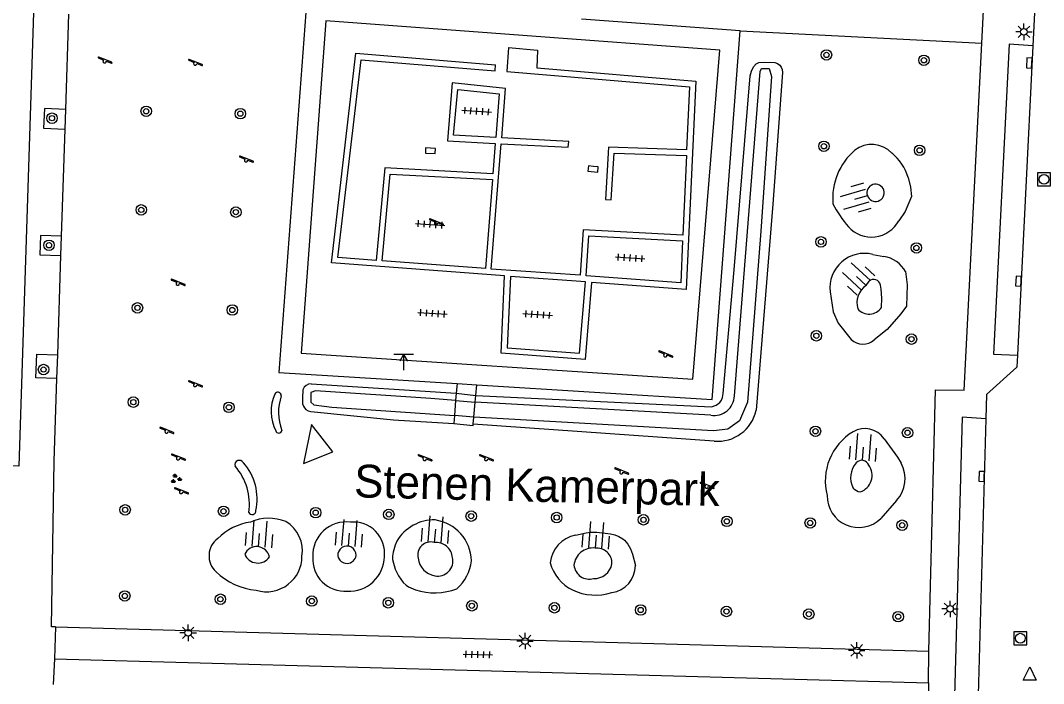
# Model space of a CAD drawing. Extents: x 132998 to 136004, y 396998 to 398512.
# Drawn here: x 133081.2 to 133159.2, y 397934.1 to 397984.6 of the extents above; entities that cross this region are included whole.
import ezdxf

# ---------------------------------------------------------------- set-up
doc = ezdxf.new("R2010")
doc.units = 0
for name, color, linetype in [('gg-afsc-muur', 7, 'Continuous'), ('gg-anno-openbare ruimte label', 7, 'Continuous'), ('gg-knt-BGT kruinlijn', 7, 'Continuous'), ('gg-knt-bovenkant onderkant talud', 7, 'Continuous'), ('gg-knt-verharding', 7, 'Continuous'), ('gg-knt-verharding nz', 7, 'Continuous'), ('gg-kntw-bovenkant insteek waterloop', 7, 'Continuous'), ('gg-kntw-waterlijn', 7, 'Continuous'), ('gg-kwrk-kunstwerk niveau 01', 7, 'Continuous'), ('gt-grn-groengrens', 7, 'Continuous'), ('gt-grn-weggrens', 7, 'Continuous'), ('gt-symb-boom', 7, 'Continuous'), ('gt-symb-groenvak', 7, 'Continuous'), ('gt-symb-kolk', 7, 'Continuous'), ('gt-symb-lichtmast', 7, 'Continuous'), ('gt-symb-markant object', 7, 'Continuous'), ('gt-symb-rioolschacht', 7, 'Continuous'), ('gt-symb-speelvoorziening', 7, 'Continuous'), ('gt-symb-talud symbool', 7, 'Continuous'), ('gt-symb-tegel verharding', 7, 'Continuous'), ('gt-symb-waterafsluiter', 7, 'Continuous')]:
    doc.layers.add(name, color=color, linetype=linetype)

# ---------------------------------------------------------------- blocks, each defined once
blk = doc.blocks.new('gt0-BOOM')
at = {"layer": 'gt-symb-boom'}
for radius in [0.4, 0.2]:
    blk.add_circle((0, 0), radius, dxfattribs=at)
blk = doc.blocks.new('gt0-SV')
at = {"layer": 'gt-symb-speelvoorziening'}
for p, q in [((-0.477, 0.255), (-0.08, 0.096)), ((0.542, -0.076), (-0.449, 0.324)), ((0.125, 0.014), (0.515, -0.143))]:
    blk.add_line(p, q, dxfattribs=at)
for centre, radius, start, end in [((-0.466, 0.291), 0.0369, 63.6251, 252.66016), ((-0.002, -0.005), 0.128, 127.68665, 8.59861), ((0.531, -0.111), 0.0363, 243.50852, 72.54358)]:
    blk.add_arc(centre, radius, start, end, dxfattribs=at)
blk = doc.blocks.new('gt0-TALUD_1')
at = {"layer": 'gt-symb-talud symbool'}
for p, q in [((-1, -1), (-1, 0)), ((-0.5, -2), (-0.5, 0)), ((0, -1), (0, 0)), ((0.5, -2), (0.5, 0)), ((1, -1), (1, 0))]:
    blk.add_line(p, q, dxfattribs=at)
blk = doc.blocks.new('gt0-MARKOB')
at = {"layer": 'gt-symb-markant object'}
for p, q in [((0, 0), (0, 1.2)), ((-0.75, 0), (0.75, 0)), ((0, 0), (-0.3, 0.52)), ((0, 0), (0.3, 0.52))]:
    blk.add_line(p, q, dxfattribs=at)
blk = doc.blocks.new('gt0-TEG1')
at = {"layer": 'gt-symb-tegel verharding'}
for p, q in [((-1.125, 0), (1.125, 0)), ((-0.9, -0.25), (-0.9, 0.25)), ((-0.45, -0.25), (-0.45, 0.25)), ((0, -0.25), (0, 0.25)), ((0.45, -0.25), (0.45, 0.25)), ((0.9, -0.25), (0.9, 0.25))]:
    blk.add_line(p, q, dxfattribs=at)
blk = doc.blocks.new('gt0-KOLK')
at = {"layer": 'gt-symb-kolk'}
blk.add_lwpolyline([(0, 0), (0.375, 0), (0.375, 0.4), (-0.375, 0.4), (-0.375, 0), (0, 0)], dxfattribs=at)
blk = doc.blocks.new('gt0-GRVAK')
at = {"layer": 'gt-symb-groenvak'}
for p, q in [((-0.11, 0.189), (-0.228, 0.24)), ((-0.182, 0.153), (0.088, 0.153)), ((-0.091, 0.211), (-0.156, 0.322)), ((-0.047, 0.214), (-0.047, 0.393)), ((-0.004, 0.211), (0.061, 0.322)), ((0.015, 0.189), (0.133, 0.24)), ((0.262, -0.052), (0.197, 0.059)), ((0.305, -0.049), (0.305, 0.13)), ((0.349, -0.052), (0.414, 0.059)), ((-0.245, -0.228), (-0.363, -0.177)), ((-0.318, -0.264), (-0.047, -0.264)), ((-0.226, -0.206), (-0.291, -0.095)), ((-0.183, -0.203), (-0.183, -0.024)), ((-0.139, -0.206), (-0.074, -0.095)), ((-0.12, -0.228), (-0.002, -0.177)), ((0.243, -0.074), (0.125, -0.023)), ((0.17, -0.11), (0.441, -0.11)), ((0.368, -0.074), (0.486, -0.023))]:
    blk.add_line(p, q, dxfattribs=at)
blk = doc.blocks.new('gt0-LMAST')
at = {"layer": 'gt-symb-lichtmast'}
for p, q in [((-0.182, 0.173), (-0.447, 0.438)), ((-0.005, 0.246), (-0.005, 0.621)), ((0.172, 0.173), (0.437, 0.438)), ((-0.255, -0.004), (-0.63, -0.004)), ((-0.182, -0.181), (-0.447, -0.446)), ((-0.005, -0.254), (-0.005, -0.629)), ((0.437, -0.446), (0.172, -0.181)), ((0.245, -0.004), (0.62, -0.004))]:
    blk.add_line(p, q, dxfattribs=at)
blk.add_circle((-0.005, -0.004), 0.25, dxfattribs=at)
blk = doc.blocks.new('gt0-RS')
at = {"layer": 'gt-symb-rioolschacht'}
blk.add_lwpolyline([(-0.5, -0.5), (0.5, -0.5), (0.5, 0.5), (-0.5, 0.5)], close=True, dxfattribs=at)
blk.add_circle((0, 0), 0.375, dxfattribs=at)
blk = doc.blocks.new('gt0-WAFSL')
at = {"layer": 'gt-symb-waterafsluiter'}
for p, q in [((-0.5, -0.333), (0, 0.667)), ((0, 0.667), (0.5, -0.333)), ((0.5, -0.333), (-0.5, -0.333))]:
    blk.add_line(p, q, dxfattribs=at)

msp = doc.modelspace()

# ---------------------------------------------------------------- linework, layer by layer
at = {"layer": 'gg-afsc-muur'}
for points in [[(133118.386, 397982.578), (133120.607, 397982.393), (133120.543, 397981.043), (133132.665, 397980.023), (133131.948, 397964.15), (133124.723, 397964.675), (133124.233, 397958.808), (133117.832, 397959.287), (133118.091, 397965.18), (133104.905, 397966.183), (133106.746, 397982.142), (133117.413, 397981.273)], [(133118.386, 397982.578), (133118.279, 397980.745), (133132.18, 397979.592), (133131.97, 397974.794), (133126.009, 397974.979), (133125.784, 397970.993), (133126.229, 397970.97), (133126.439, 397974.53), (133131.951, 397974.361), (133131.686, 397968.291), (133124.093, 397968.68), (133123.86, 397965.22), (133117.084, 397965.696), (133117.845, 397975.249), (133122.94, 397974.986), (133122.986, 397975.417), (133117.883, 397975.703), (133118.161, 397979.457), (133114.093, 397979.89), (133113.743, 397975.477), (133117.388, 397975.27), (133117.201, 397972.956), (133108.967, 397973.416), (133108.312, 397966.36), (133105.387, 397966.581), (133107.158, 397981.643), (133117.368, 397980.815), (133117.413, 397981.273)], [(133117.429, 397975.736), (133114.21, 397975.908), (133114.535, 397979.373), (133117.681, 397979.046), (133117.429, 397975.736)], [(133108.764, 397966.326), (133109.384, 397972.942), (133117.165, 397972.514), (133116.637, 397965.73), (133108.764, 397966.326)], [(133124.311, 397965.179), (133124.511, 397968.219), (133131.666, 397967.851), (133131.526, 397964.644), (133124.311, 397965.179)], [(133118.543, 397965.136), (133118.287, 397959.688), (133123.813, 397959.286), (133124.272, 397964.713), (133118.543, 397965.136)]]:
    msp.add_lwpolyline(points, dxfattribs=at)
at = {"layer": 'gg-knt-BGT kruinlijn'}
msp.add_line((133145.653, 397964.446), (133145.879, 397964.779), dxfattribs=at)
msp.add_lwpolyline([(133146.824, 397962.766), (133146.853, 397963.478), (133146.809, 397964.17), (133146.744, 397964.48)], dxfattribs=at)
for centre, radius, start, end in [((133146.374, 397971.508), 0.658, 18.18727, 198.18727), ((133146.374, 397971.508), 0.658, 198.21438, 18.16017), ((133146.229, 397964.391), 0.522, 9.77539, 132.08768), ((133146.549, 397963.118), 1.602, 124.02148, 196.82091), ((133145.878, 397963.397), 1.137, 220.73567, 326.29072), ((133146.121, 397949.805), 1.652, 137.28228, 208.86493), ((133145.328, 397950.569), 0.552, 18.63041, 139.66157), ((133144.804, 397949.961), 1.307, 288.16465, 36.82482), ((133145.297, 397949.523), 0.808, 219.55615, 263.95671), ((133099.194, 397943.545), 1.001, 12.60879, 155.15806), ((133106.079, 397943.886), 0.697, 358.68016, 184.85854), ((133112.478, 397943.896), 1.002, 74.83428, 193.37831), ((133112.854, 397943.588), 1.28, 5.03377, 95.12841), ((133124.817, 397943.003), 1.434, 83.09552, 175.49498), ((133125.124, 397943.276), 1.159, 357.60904, 96.71138), ((133099.282, 397944.365), 1.074, 201.8936, 325.87324), ((133106.076, 397943.974), 0.708, 192.02088, 351.51782), ((133113.047, 397943.849), 1.555, 186.84562, 260.05098), ((133113.008, 397943.445), 1.15, 258.45093, 12.80643), ((133124.559, 397943.239), 1.179, 185.97189, 285.33943), ((133124.905, 397943.506), 1.404, 268.60025, 348.58057)]:
    msp.add_arc(centre, radius, start, end, dxfattribs=at)
at = {"layer": 'gg-knt-bovenkant onderkant talud'}
for p, q in [((133146.158, 397966.818), (133147.01, 397966.656)), ((133147.983, 397948.049), (133146.767, 397946.68)), ((133127.841, 397943.977), (133128.063, 397943.108))]:
    msp.add_line(p, q, dxfattribs=at)
for points in [[(133148.855, 397972.681), (133149.05, 397971.949), (133149.116, 397971.234), (133148.632, 397970.096), (133148.154, 397969.38)], [(133148.664, 397965.5), (133148.791, 397964.485), (133148.733, 397962.859), (133148.3, 397962.282), (133147.25, 397961.098), (133146.279, 397960.304)], [(133142.903, 397963.968), (133143.15, 397962.446), (133143.52, 397961.57), (133144.508, 397960.332)], [(133147.018, 397952.768), (133148.048, 397951.36), (133148.32, 397950.891)], [(133123.502, 397945.41), (133124.324, 397945.598), (133124.656, 397945.643), (133125.122, 397945.651), (133126.174, 397945.527), (133126.495, 397945.446), (133126.802, 397945.323), (133127.098, 397945.144), (133127.243, 397945.03), (133127.488, 397944.74), (133127.687, 397944.372), (133127.841, 397943.977)], [(133109.877, 397944.965), (133109.752, 397944.644), (133109.598, 397944.107), (133109.557, 397943.818), (133109.563, 397943.554), (133109.756, 397942.826), (133110.012, 397942.315), (133110.359, 397941.808), (133110.585, 397941.599), (133110.774, 397941.48), (133111.295, 397941.242)]]:
    msp.add_lwpolyline(points, dxfattribs=at)
for centre, radius, start, end in [((133148.007, 397971.059), 4.903, 130.91535, 184.43591), ((133146.079, 397973.077), 2.119, 43.80113, 127.2519), ((133145.15, 397971.55), 3.874, 16.97681, 50.61598), ((133152.09, 397975.403), 10.138, 207.76837, 219.82079), ((133146.06, 397970.527), 2.387, 222.60479, 331.28253), ((133145.533, 397964.249), 2.644, 76.31801, 186.09122), ((133146.672, 397964.412), 2.27, 28.65572, 81.44398), ((133145.409, 397961.301), 1.323, 227.08577, 311.10266), ((133146.944, 397949.541), 4.401, 121.28233, 194.625), ((133145.553, 397951.773), 1.771, 34.19044, 120.29973), ((133146.151, 397949.707), 2.471, 317.8526, 28.62246), ((133145.089, 397948.401), 2.403, 179.31011, 314.26899), ((133100.122, 397943.327), 3.378, 67.35397, 114.34797), ((133099.271, 397942.219), 4.22, 97.38009, 135.93395), ((133100.123, 397944.231), 2.566, 350.37005, 59.59486), ((133106.019, 397943.877), 2.548, 82.6843, 182.70795), ((133106.572, 397944.041), 2.375, 353.51441, 95.54184), ((133112.718, 397943.262), 3.312, 88.40677, 149.06022), ((133112.337, 397943.372), 3.236, 1.74293, 81.60203), ((133097.186, 397943.838), 1.622, 125.73726, 227.85521), ((133123.942, 397943.066), 2.385, 100.62802, 174.25009), ((133099.999, 397943.786), 2.654, 307.18452, 0.35411), ((133105.926, 397943.593), 2.458, 176.16697, 274.16063), ((133106.24, 397943.831), 2.693, 267.11478, 358.77344), ((133112.144, 397943.89), 3.454, 312.27291, 353.02004), ((133124.761, 397944.194), 3.314, 195.56515, 243.1012), ((133125.986, 397943.088), 2.077, 278.10824, 0.54387), ((133099.639, 397946.245), 5.057, 225.54667, 264.6405), ((133099.937, 397943.806), 2.708, 253.47315, 307.95923), ((133112.748, 397945.883), 4.863, 252.61691, 290.70575), ((133125.038, 397945.034), 4.19, 244.92333, 287.2267)]:
    msp.add_arc(centre, radius, start, end, dxfattribs=at)
at = {"layer": 'gg-knt-verharding'}
for p, q in [((133154.486, 397982.924), (133154.699, 397987.118)), ((133084.643, 397977.872), (133084.879, 397985.123)), ((133136.052, 397983.862), (133123.962, 397984.756)), ((133084.594, 397976.372), (133084.643, 397977.872)), ((133084.328, 397968.198), (133084.594, 397976.372)), ((133084.28, 397966.724), (133084.328, 397968.198)), ((133084.034, 397959.158), (133084.28, 397966.724)), ((133083.975, 397957.363), (133084.034, 397959.158)), ((133100.881, 397957.822), (133114.478, 397956.971)), ((133083.857, 397938.422), (133083.79, 397935.98)), ((133083.857, 397938.422), (133150.44, 397936.56)), ((133083.79, 397935.98), (133083.69, 397934.04)), ((133083.79, 397935.98), (133150.42, 397934.16)), ((133150.42, 397934.16), (133150.41, 397932.13))]:
    msp.add_line(p, q, dxfattribs=at)
for points in [[(133080.596, 397993.217), (133082.43, 397993.131), (133081.073, 397950.665), (133079.25, 397950.741)], [(133156.799, 397986.958), (133158.48, 397985.24), (133158.354, 397982.712)], [(133106.527, 397986.045), (133103.011, 397986.305), (133100.881, 397957.822)], [(133102.598, 397959.279), (133132.445, 397957.304), (133134.497, 397982.38), (133104.461, 397984.616), (133102.598, 397959.279)], [(133115.975, 397956.877), (133133.92, 397955.752), (133136.052, 397983.862)], [(133150.44, 397936.56), (133150.95, 397956.49), (133153.14, 397956.46), (133154.486, 397982.924)], [(133158.354, 397982.712), (133156.559, 397982.83), (133155.37, 397959.216), (133157.185, 397959.125)], [(133084.643, 397977.872), (133083.033, 397977.924), (133082.942, 397976.426), (133084.594, 397976.372)], [(133084.328, 397968.198), (133082.728, 397968.25), (133082.673, 397966.776), (133084.28, 397966.724)], [(133083.975, 397957.363), (133082.365, 397957.415), (133082.432, 397959.21), (133084.034, 397959.158)], [(133157.185, 397959.125), (133157.14, 397958.22), (133154.83, 397956.14), (133154.778, 397954.269)], [(133083.857, 397938.422), (133083.57, 397938.43), (133083.77, 397951.05), (133083.975, 397957.363)], [(133154.778, 397954.269), (133152.97, 397954.4), (133152.308, 397930.372)]]:
    msp.add_lwpolyline(points, dxfattribs=at)
at = {"layer": 'gg-knt-verharding nz'}
for p, q in [((133158.354, 397982.712), (133157.185, 397959.125)), ((133154.778, 397954.269), (133154.116, 397930.303))]:
    msp.add_line(p, q, dxfattribs=at)
at = {"layer": 'gg-kntw-bovenkant insteek waterloop'}
for p, q in [((133103.343, 397956.951), (133114.416, 397956.248)), ((133114.416, 397956.248), (133115.903, 397956.05)), ((133134.061, 397952.585), (133115.713, 397953.87))]:
    msp.add_line(p, q, dxfattribs=at)
for points in [[(133115.903, 397956.05), (133133.866, 397955.193), (133134.213, 397955.326), (133134.497, 397955.519), (133134.633, 397955.711), (133134.715, 397955.916), (133134.765, 397956.205), (133135.595, 397965.638), (133136.811, 397980.422), (133136.925, 397980.779), (133137.077, 397981.103), (133137.286, 397981.35), (133137.468, 397981.432), (133137.942, 397981.474), (133138.695, 397981.437), (133138.904, 397981.363), (133139.07, 397981.246), (133139.183, 397981.084), (133139.259, 397980.917), (133139.286, 397980.68), (133138.539, 397970.65), (133137.263, 397954.945)], [(133102.724, 397956.502), (133102.68, 397955.848), (133102.701, 397955.433), (133102.758, 397955.244), (133102.84, 397955.116), (133102.95, 397954.997), (133103.118, 397954.903), (133103.318, 397954.847), (133109.63, 397954.209), (133114.217, 397953.919)]]:
    msp.add_lwpolyline(points, dxfattribs=at)
for centre, radius, start, end in [((133103.347, 397956.294), 0.657, 90.3788, 161.53272), ((133134.349, 397955.546), 2.975, 264.44316, 348.34019)]:
    msp.add_arc(centre, radius, start, end, dxfattribs=at)
at = {"layer": 'gg-kntw-waterlijn'}
for p, q in [((133114.367, 397955.668), (133115.859, 397955.541)), ((133133.815, 397954.551), (133115.859, 397955.541)), ((133115.761, 397954.421), (133114.269, 397954.53))]:
    msp.add_line(p, q, dxfattribs=at)
for points in [[(133135.61, 397956.035), (133137.575, 397980.758), (133137.671, 397980.996), (133138.266, 397980.976), (133138.453, 397980.383), (133137.633, 397968.594), (133136.606, 397955.544), (133136.011, 397954.13), (133135.114, 397953.487), (133134.01, 397953.372), (133115.761, 397954.421)], [(133114.367, 397955.668), (133112.467, 397955.83), (133103.692, 397956.41), (133103.337, 397956.281), (133103.328, 397955.551), (133103.556, 397955.343), (133104.939, 397955.176), (133114.269, 397954.53)]]:
    msp.add_lwpolyline(points, dxfattribs=at)
msp.add_arc((133134.066, 397956.075), 1.545, 260.65739, 358.50647, dxfattribs=at)
at = {"layer": 'gg-kwrk-kunstwerk niveau 01'}
for p, q in [((133114.478, 397956.971), (133114.416, 397956.248)), ((133114.478, 397956.971), (133115.975, 397956.877)), ((133115.903, 397956.05), (133115.975, 397956.877)), ((133114.416, 397956.248), (133114.367, 397955.668)), ((133115.859, 397955.541), (133115.903, 397956.05)), ((133114.367, 397955.668), (133114.269, 397954.53)), ((133115.761, 397954.421), (133115.859, 397955.541)), ((133114.269, 397954.53), (133114.217, 397953.919)), ((133115.713, 397953.87), (133115.761, 397954.421))]:
    msp.add_line(p, q, dxfattribs=at)
msp.add_lwpolyline([(133114.217, 397953.919), (133115.706, 397953.785), (133115.713, 397953.87)], dxfattribs=at)
at = {"layer": 'gt-grn-groengrens'}
msp.add_line((133136.052, 397983.862), (133154.486, 397982.924), dxfattribs=at)
msp.add_lwpolyline([(133103.388, 397953.846), (133102.76, 397950.869), (133105.016, 397951.769), (133103.388, 397953.846)], dxfattribs=at)
for centre, radius, start, end in [((133103.47, 397954.855), 3.174, 155.73464, 207.72555), ((133100.816, 397956.058), 0.26, 356.40795, 157.20062), ((133104.705, 397954.781), 3.843, 160.84916, 201.22467), ((133100.89, 397953.43), 0.236, 192.74575, 350.22356), ((133097.881, 397950.773), 0.345, 28.34295, 195.50817), ((133094.25, 397947.771), 4.399, 351.73414, 41.40892), ((133095.069, 397948.175), 4.163, 347.62408, 41.55255), ((133098.856, 397947.263), 0.281, 206.09817, 4.13902)]:
    msp.add_arc(centre, radius, start, end, dxfattribs=at)
at = {"layer": 'gt-grn-weggrens'}
msp.add_line((133150.42, 397934.16), (133150.44, 397936.56), dxfattribs=at)

# ---------------------------------------------------------------- block references
at = {"layer": 'gt-symb-boom'}
for p in [(133142.632, 397982.02), (133150.063, 397981.611), (133090.78, 397977.726), (133097.954, 397977.542), (133083.6, 397977.198), (133142.438, 397975.056), (133149.73, 397974.749), (133090.402, 397970.208), (133097.612, 397970.037), (133083.37, 397967.51), (133142.214, 397967.771), (133149.488, 397967.309), (133090.109, 397962.742), (133097.342, 397962.576), (133141.862, 397960.614), (133149.113, 397960.357), (133082.952, 397958.038), (133089.799, 397955.553), (133097.084, 397955.157), (133141.796, 397953.334), (133148.813, 397953.221), (133089.17, 397947.344), (133096.671, 397947.235), (133103.697, 397947.13), (133109.271, 397946.998), (133115.552, 397946.867), (133122.068, 397946.76), (133128.685, 397946.584), (133135.041, 397946.471), (133141.394, 397946.346), (133148.4, 397946.172), (133089.149, 397940.783), (133096.435, 397940.531), (133103.4, 397940.391), (133109.234, 397940.261), (133115.602, 397940.033), (133121.894, 397939.878), (133128.47, 397939.708), (133135.011, 397939.602), (133141.282, 397939.397), (133148.103, 397939.201)]:
    msp.add_blockref('gt0-BOOM', p, dxfattribs=at)
at = {"layer": 'gt-symb-groenvak'}
msp.add_blockref('gt0-GRVAK', (133093.033, 397949.707), dxfattribs=at)
at = {"layer": 'gt-symb-kolk'}
for p, rotation in [((133158.288, 397981.395), 87.13473427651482), ((133112.454, 397974.916), 176.73114704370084), ((133124.867, 397973.525), 173.91299166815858), ((133157.462, 397964.762), 87.19194693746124), ((133154.657, 397949.891), 88.39613722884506)]:
    msp.add_blockref('gt0-KOLK', p, dxfattribs=dict(at, rotation=rotation))
at = {"layer": 'gt-symb-lichtmast'}
for p in [(133157.687, 397983.786), (133152.056, 397939.795), (133093.98, 397937.976)]:
    msp.add_blockref('gt0-LMAST', p, dxfattribs=at)
at = {"layer": 'gt-symb-lichtmast', "rotation": 90}
for p in [(133119.65, 397937.346), (133144.94, 397936.639)]:
    msp.add_blockref('gt0-LMAST', p, dxfattribs=at)
at = {"layer": 'gt-symb-markant object', "rotation": 180}
msp.add_blockref('gt0-MARKOB', (133110.402, 397959.187), dxfattribs=at)
at = {"layer": 'gt-symb-rioolschacht'}
for p in [(133159.216, 397972.534), (133157.407, 397937.558)]:
    msp.add_blockref('gt0-RS', p, dxfattribs=at)
at = {"layer": 'gt-symb-speelvoorziening'}
for p in [(133087.612, 397981.534), (133094.514, 397981.357), (133098.387, 397973.987), (133112.879, 397969.205), (133093.185, 397964.597), (133130.346, 397959.134), (133094.509, 397956.861), (133092.328, 397953.31), (133093.206, 397951.274), (133112.003, 397951.224), (133116.686, 397951.221), (133126.996, 397950.214), (133093.441, 397948.71), (133133.5, 397949.116)]:
    msp.add_blockref('gt0-SV', p, dxfattribs=at)
at = {"layer": 'gt-symb-talud symbool'}
for p, xscale, yscale, rotation in [((133145.749, 397971.302), 0.9997204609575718, 0.9997204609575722, -73.79481462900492), ((133145.653, 397964.446), 1.0000124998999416, 1.000012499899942, -132.60899614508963), ((133145.351, 397951.12), 1.000046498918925, 1.0000464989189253, 175.5265935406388), ((133099.323, 397944.537), 1.0000464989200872, 1.0000464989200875, 175.52659353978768), ((133106.173, 397944.577), 1.000046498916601, 1.0000464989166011, 175.52659354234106), ((133112.74, 397944.863), 1.0000464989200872, 1.0000464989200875, 175.52659353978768), ((133124.989, 397944.427), 1.0000464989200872, 1.0000464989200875, 175.52659353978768)]:
    msp.add_blockref('gt0-TALUD_1', p, dxfattribs=dict(at, xscale=xscale, yscale=yscale, rotation=rotation))
at = {"layer": 'gt-symb-tegel verharding'}
for p, rotation in [((133115.969, 397977.733), -3.7835902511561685), ((133112.423, 397969.103), -3.7835902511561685), ((133127.671, 397966.547), -3.7835902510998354), ((133112.605, 397962.322), -3.7835902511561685), ((133120.62, 397962.227), -3.7835902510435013), ((133116.057, 397936.314), -1.5466102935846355)]:
    msp.add_blockref('gt0-TEG1', p, dxfattribs=dict(at, rotation=rotation))
at = {"layer": 'gt-symb-waterafsluiter'}
msp.add_blockref('gt0-WAFSL', (133158.122, 397934.701), dxfattribs=at)

# ---------------------------------------------------------------- texts
at = {"layer": 'gg-anno-openbare ruimte label'}
msp.add_text('Stenen Kamerpark', height=2.5, rotation=358.6, dxfattribs=at).set_placement((133106.605, 397948.305))

doc.saveas('drawing.dxf')
